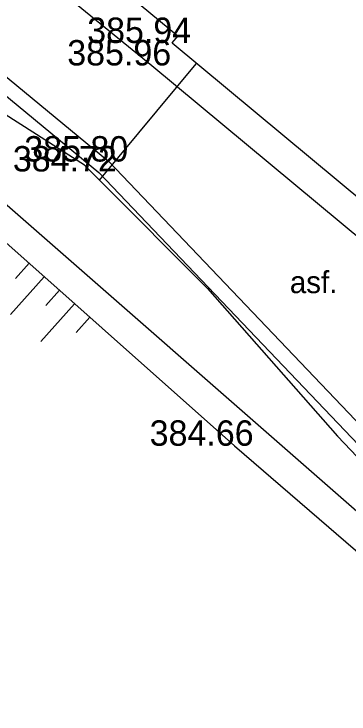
# Model space of a CAD drawing. Extents: x -438233 to -437334, y -1133133 to -1132623.
# Drawn here: x -437549.88 to -437539.99, y -1132759.4 to -1132738.72 of the extents above; entities that cross this region are included whole.
import ezdxf

# ---------------------------------------------------------------- set-up
doc = ezdxf.new("R2010")
doc.units = 0
for name, color, linetype in [('Vrstva 1', 7, 'Continuous'), ('Vrstva 11', 7, 'Continuous'), ('Vrstva 14', 7, 'Continuous'), ('Vrstva 15', 7, 'Continuous'), ('Vrstva 3', 7, 'Continuous'), ('Vrstva 40', 7, 'Continuous'), ('Vrstva 5', 7, 'Continuous'), ('Vrstva 53', 7, 'Continuous'), ('Vrstva 58', 7, 'Continuous')]:
    doc.layers.add(name, color=color, linetype=linetype)

msp = doc.modelspace()

# ---------------------------------------------------------------- linework, layer by layer
at = {"layer": 'Vrstva 1'}
for p, q in [((-437545.219, -1132739.58), (-437545.219, -1132739.58)), ((-437545.808, -1132740.244), (-437545.808, -1132740.244)), ((-437547.076, -1132743.082), (-437547.076, -1132743.082)), ((-437547.413, -1132743.375), (-437547.413, -1132743.375)), ((-437543.376, -1132751.476), (-437543.376, -1132751.476))]:
    msp.add_line(p, q, dxfattribs=at)
at = {"layer": 'Vrstva 11'}
for points in [[(-437570.63, -1132723.581), (-437565.639, -1132727.73), (-437547.076, -1132743.082), (-437536.976, -1132753.684)], [(-437570.63, -1132724.154), (-437565.92, -1132728.069), (-437547.377, -1132743.405), (-437537.295, -1132753.988)], [(-437564.166, -1132724.969), (-437548.455, -1132738.075), (-437545.808, -1132740.244), (-437534.643, -1132749.543)]]:
    msp.add_lwpolyline(points, dxfattribs=at)
at = {"layer": 'Vrstva 14'}
msp.add_lwpolyline([(-437570.63, -1132727.219), (-437543.376, -1132751.476), (-437535.659, -1132758.134), (-437520.025, -1132773.596)], dxfattribs=at)
at = {"layer": 'Vrstva 15'}
for p, q in [((-437549.435, -1132746.084), (-437549.833, -1132746.532)), ((-437548.986, -1132746.483), (-437549.984, -1132747.603)), ((-437548.538, -1132746.881), (-437548.937, -1132747.33)), ((-437548.09, -1132747.28), (-437549.087, -1132748.401)), ((-437547.642, -1132747.679), (-437548.041, -1132748.127))]:
    msp.add_line(p, q, dxfattribs=at)
at = {"layer": 'Vrstva 5'}
for p, q in [((-437547.694, -1132737.163), (-437545.045, -1132739.373)), ((-437545.045, -1132739.373), (-437545.219, -1132739.58)), ((-437545.212, -1132739.572), (-437533.589, -1132749.269))]:
    msp.add_line(p, q, dxfattribs=at)
at = {"layer": 'Vrstva 53'}
msp.add_line((-437547.361, -1132743.636), (-437544.501, -1132740.196), dxfattribs=at)
for points in [[(-437547.361, -1132743.636), (-437547.801, -1132743.186), (-437558.231, -1132736.516), (-437560.621, -1132734.026), (-437563.161, -1132731.416), (-437563.801, -1132730.116), (-437569.781, -1132725.226), (-437570.63, -1132724.576)], [(-437547.361, -1132743.636), (-437544.171, -1132746.836), (-437540.331, -1132751.196), (-437537.031, -1132754.666), (-437533.251, -1132758.926), (-437532.711, -1132759.896), (-437531.741, -1132760.626), (-437524.581, -1132767.976), (-437524.091, -1132767.946), (-437518.221, -1132763.336), (-437518.061, -1132763.216), (-437518.021, -1132762.956)]]:
    msp.add_lwpolyline(points, dxfattribs=at)
at = {"layer": 'Vrstva 58'}
msp.add_lwpolyline([(-437570.63, -1132737.358), (-437564.679, -1132731.581), (-437536.997, -1132755.834), (-437515.686, -1132746.681)], dxfattribs=at)

# ---------------------------------------------------------------- texts
at = {"layer": 'Vrstva 3'}
for s, p in [('385.94 ', (-437547.719, -1132739.58)), ('385.96 ', (-437548.308, -1132740.244)), ('385.80 ', (-437549.576, -1132743.082)), ('384.72 ', (-437549.913, -1132743.375)), ('384.66 ', (-437545.876, -1132751.476))]:
    msp.add_text(s, height=0.75, dxfattribs=at).set_placement(p)
at = {"layer": 'Vrstva 40'}
msp.add_text('asf.', height=0.65, dxfattribs=at).set_placement((-437541.739, -1132746.969))

doc.saveas('drawing.dxf')
